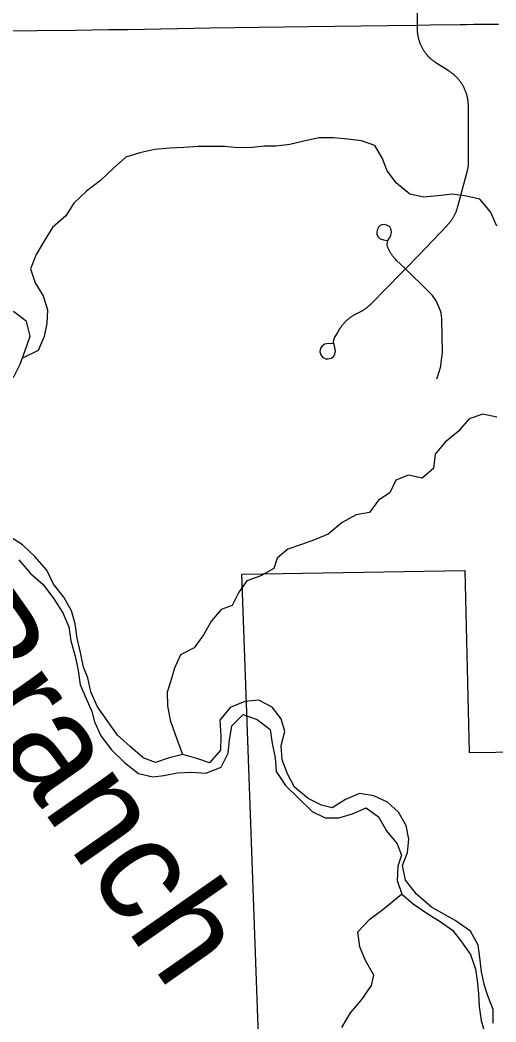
# Model space of a CAD drawing. Extents: x 0 to 34, y 0 to 22.
# Drawn here: x 5.1166 to 5.3343, y 16.3703 to 16.8292 of the extents above; entities that cross this region are included whole.
import ezdxf

# ---------------------------------------------------------------- set-up
doc = ezdxf.new("R2010")
doc.units = 0
for name, color, linetype in [('GM_X_Corporation', 7, 'Continuous'), ('GM_X_County_Road', 7, 'Continuous'), ('GM_X_Major_River', 7, 'Continuous'), ('GM_X_Major_River_Text', 7, 'Continuous'), ('GM_X_Minor_River', 7, 'Continuous'), ('GM_X_Township_Road', 7, 'Continuous')]:
    doc.layers.add(name, color=color, linetype=linetype)

msp = doc.modelspace()

# ---------------------------------------------------------------- linework, layer by layer
at = {"layer": 'GM_X_Corporation'}
msp.add_lwpolyline([(4.70703, 16.39411), (5.06497, 16.39937), (5.06537, 16.33552), (5.22671, 16.33417), (5.21807, 16.57547), (5.32007, 16.57708), (5.32204, 16.49368), (5.57695, 16.49687), (5.57704, 16.48606), (5.53949, 16.48483), (5.5412, 16.42475), (5.57754, 16.42418), (5.57762, 16.41469), (5.54102, 16.41432), (5.54212, 16.35613), (5.57811, 16.35547), (5.58212, 16.29284), (5.51476, 16.23002), (5.49711, 16.21759), (5.47974, 16.2087), (5.47399, 16.20596), (5.49698, 16.1373), (5.71022, 16.14089)], dxfattribs=at)
at = {"layer": 'GM_X_County_Road'}
msp.add_lwpolyline([(5.10061, 16.82403), (5.12433, 16.82433), (5.14192, 16.82453), (5.15707, 16.82476), (5.16608, 16.82486), (5.20361, 16.82562), (5.24837, 16.82622), (5.28476, 16.82663), (5.29845, 16.82689), (5.30423, 16.82697), (5.31792, 16.82715), (5.32074, 16.82719), (5.3243, 16.82724), (5.33076, 16.8273), (5.33547, 16.82734)], dxfattribs=at)
at = {"layer": 'GM_X_Major_River'}
for points in [[(5.11364, 16.66548), (5.11667, 16.67156), (5.11893, 16.67782), (5.1212, 16.68447), (5.11949, 16.69111), (5.11362, 16.69566)], [(5.21941, 16.51716), (5.21279, 16.51431), (5.20806, 16.50861), (5.20844, 16.50121), (5.20826, 16.49476), (5.20334, 16.48906), (5.19747, 16.49095), (5.19103, 16.49284), (5.18479, 16.49132), (5.17854, 16.48922), (5.17286, 16.49131), (5.16699, 16.49643), (5.16111, 16.50173), (5.15638, 16.50837), (5.15202, 16.51463), (5.14898, 16.52146), (5.14765, 16.52791), (5.14556, 16.53285), (5.14423, 16.53949), (5.14271, 16.54613), (5.14176, 16.55258), (5.14005, 16.55865), (5.13664, 16.56491), (5.1319, 16.57079), (5.12886, 16.57724), (5.12337, 16.5835), (5.11769, 16.58881), (5.11181, 16.5926)], [(5.11599, 16.58197), (5.12129, 16.57572), (5.12717, 16.5706), (5.13209, 16.56415), (5.13608, 16.5577), (5.13892, 16.55125), (5.13987, 16.5448), (5.14177, 16.53778), (5.1431, 16.53132), (5.14406, 16.52468), (5.1469, 16.51842), (5.14937, 16.51254), (5.1507, 16.5078), (5.15354, 16.50135), (5.15847, 16.4949), (5.16453, 16.48902), (5.17078, 16.48409), (5.17741, 16.48258), (5.18233, 16.48315), (5.18858, 16.48449), (5.19521, 16.48468), (5.20164, 16.48431), (5.20864, 16.48697), (5.21186, 16.49343), (5.21242, 16.49931), (5.21355, 16.50596), (5.21866, 16.51109), (5.2251, 16.50881), (5.23097, 16.50427), (5.23192, 16.49781), (5.23325, 16.49136), (5.23383, 16.4851), (5.238, 16.47865), (5.24406, 16.47277), (5.25031, 16.4667), (5.25618, 16.46386), (5.26243, 16.46387), (5.26868, 16.46558), (5.27492, 16.46843), (5.2806, 16.46426), (5.28421, 16.45782), (5.28913, 16.45194), (5.29117, 16.44671), (5.28952, 16.44169), (5.28915, 16.43504), (5.29124, 16.42878), (5.29654, 16.42442), (5.30317, 16.41987), (5.30885, 16.41627), (5.31454, 16.41229), (5.31833, 16.40755), (5.32269, 16.40129), (5.32496, 16.39446), (5.32573, 16.38953), (5.3263, 16.38327), (5.32668, 16.37738), (5.32763, 16.37093), (5.32896, 16.36619)], [(5.33313, 16.3698), (5.33312, 16.37606), (5.33065, 16.38232), (5.32914, 16.38706), (5.3278, 16.39332), (5.32704, 16.39978), (5.32628, 16.40547), (5.32268, 16.41192), (5.31567, 16.41685), (5.31074, 16.4195), (5.30487, 16.42291), (5.29805, 16.42879), (5.29294, 16.43524), (5.29156, 16.44191), (5.29387, 16.44795), (5.29443, 16.45403), (5.29329, 16.46029), (5.28969, 16.46636), (5.28476, 16.47091), (5.27851, 16.47394), (5.27189, 16.47488), (5.26545, 16.47222), (5.2594, 16.46842), (5.25447, 16.46955), (5.24841, 16.47259), (5.24216, 16.47789), (5.23894, 16.48396), (5.23647, 16.49042), (5.23609, 16.49687), (5.23779, 16.50332), (5.23608, 16.5092), (5.23191, 16.51451), (5.22585, 16.51774), (5.21941, 16.51716)], [(5.33313, 16.3698), (5.33312, 16.37606), (5.33065, 16.38232), (5.32914, 16.38706), (5.3278, 16.39332), (5.32704, 16.39978), (5.32628, 16.40547), (5.32268, 16.41192), (5.31567, 16.41685), (5.31074, 16.4195), (5.30487, 16.42291), (5.29805, 16.42879), (5.29294, 16.43524), (5.29156, 16.44191), (5.29387, 16.44795), (5.29443, 16.45403), (5.29329, 16.46029), (5.28969, 16.46636), (5.28476, 16.47091), (5.27851, 16.47394), (5.27189, 16.47488), (5.26545, 16.47222), (5.2594, 16.46842), (5.25447, 16.46955), (5.24841, 16.47259), (5.24216, 16.47789), (5.23894, 16.48396), (5.23647, 16.49042), (5.23609, 16.49687), (5.23779, 16.50332), (5.23608, 16.5092), (5.23191, 16.51451), (5.22585, 16.51774), (5.21941, 16.51716)]]:
    msp.add_lwpolyline(points, dxfattribs=at)
at = {"layer": 'GM_X_Minor_River'}
for points in [[(5.33481, 16.73483), (5.33182, 16.7414), (5.32696, 16.74717), (5.32088, 16.74855), (5.31443, 16.74935), (5.30783, 16.74862), (5.30141, 16.7481), (5.29495, 16.74946), (5.28879, 16.75444), (5.2845, 16.76004), (5.28228, 16.76606), (5.27893, 16.77167), (5.27283, 16.77381), (5.26658, 16.77461), (5.25994, 16.77522), (5.25351, 16.77526), (5.24636, 16.77377), (5.23997, 16.7721), (5.23375, 16.77139), (5.22845, 16.77145), (5.22279, 16.77075), (5.21618, 16.7706), (5.21011, 16.77122), (5.19801, 16.77132), (5.19159, 16.77079), (5.18517, 16.77045), (5.17819, 16.76991), (5.17141, 16.76843), (5.16503, 16.76638), (5.15928, 16.76132), (5.15336, 16.75568), (5.14705, 16.75079), (5.14112, 16.74534), (5.13747, 16.73956), (5.13136, 16.73411), (5.12771, 16.72814), (5.12389, 16.72179), (5.12139, 16.71528), (5.12343, 16.70888), (5.12716, 16.70289), (5.12919, 16.69649), (5.12877, 16.69022), (5.12758, 16.68431), (5.1249, 16.6778), (5.11744, 16.67423)], [(5.33474, 16.64736), (5.32828, 16.64872), (5.32209, 16.64649), (5.31712, 16.64069), (5.31118, 16.63581), (5.30658, 16.63039), (5.30578, 16.62373), (5.30059, 16.61943), (5.29432, 16.62081), (5.28851, 16.61839), (5.28581, 16.61264), (5.28059, 16.60929), (5.27656, 16.6037), (5.27034, 16.6026), (5.26399, 16.59904), (5.2575, 16.59377), (5.25132, 16.59116), (5.24532, 16.58893), (5.23912, 16.58689), (5.2343, 16.5828), (5.23271, 16.57802), (5.22674, 16.57465), (5.22036, 16.57242), (5.21669, 16.56721), (5.21362, 16.56107), (5.20856, 16.55924), (5.20414, 16.55402), (5.2005, 16.54767), (5.19629, 16.54169), (5.18994, 16.53851), (5.18724, 16.53238), (5.18549, 16.52607), (5.1839, 16.52129), (5.18405, 16.51503), (5.18533, 16.50861), (5.18736, 16.5024), (5.19096, 16.49286)], [(5.26383, 16.36774), (5.26783, 16.37447), (5.27298, 16.38066), (5.27738, 16.38703), (5.2784, 16.3918), (5.27465, 16.39854), (5.27205, 16.40474), (5.27114, 16.41155), (5.27668, 16.41737), (5.28263, 16.42187), (5.29116, 16.42879)]]:
    msp.add_lwpolyline(points, dxfattribs=at)
at = {"layer": 'GM_X_Township_Road'}
for points in [[(5.29845, 16.82689), (5.29818, 16.84863)], [(5.25986, 16.68084), (5.25789, 16.681), (5.25596, 16.68071), (5.25485, 16.67985), (5.25403, 16.67883), (5.25383, 16.67723), (5.25424, 16.67592), (5.25498, 16.67481), (5.25629, 16.67407), (5.2576, 16.67403), (5.259, 16.67432), (5.26006, 16.67514), (5.2606, 16.67616), (5.26096, 16.67747), (5.26064, 16.67924), (5.26027, 16.68051), (5.26002, 16.68147), (5.26019, 16.68277), (5.26054, 16.6837), (5.26166, 16.68565), (5.26281, 16.68758), (5.26308, 16.688), (5.26326, 16.68828), (5.26345, 16.68856), (5.26364, 16.68883), (5.26384, 16.6891), (5.26404, 16.68936), (5.26424, 16.68963), (5.26446, 16.68988), (5.26467, 16.69014), (5.26489, 16.69039), (5.26511, 16.69064), (5.26534, 16.69088), (5.26557, 16.69112), (5.26581, 16.69135), (5.26605, 16.69158), (5.26629, 16.69181), (5.26654, 16.69203), (5.26679, 16.69225), (5.26705, 16.69246), (5.26731, 16.69267), (5.26757, 16.69288), (5.26784, 16.69307), (5.26811, 16.69327), (5.26838, 16.69346), (5.26866, 16.69365), (5.26894, 16.69383), (5.26922, 16.694), (5.2695, 16.69417), (5.26979, 16.69434), (5.27008, 16.69449), (5.27038, 16.69465), (5.27068, 16.6948), (5.27097, 16.69494), (5.27165, 16.69526), (5.27195, 16.69541), (5.27225, 16.69556), (5.27254, 16.69572), (5.27283, 16.69587), (5.27312, 16.69604), (5.27341, 16.69621), (5.27369, 16.69639), (5.27397, 16.69657), (5.27425, 16.69675), (5.27452, 16.69694), (5.27479, 16.69714), (5.27505, 16.69733), (5.27532, 16.69754), (5.27557, 16.69775), (5.27583, 16.69796), (5.27608, 16.69818), (5.27633, 16.6984), (5.27658, 16.69862), (5.27681, 16.69886), (5.27722, 16.69926), (5.29097, 16.71327), (5.29295, 16.71516), (5.29911, 16.72146), (5.31213, 16.73528), (5.31236, 16.73552), (5.31258, 16.73577), (5.3128, 16.73601), (5.31302, 16.73627), (5.31323, 16.73652), (5.31344, 16.73678), (5.31364, 16.73704), (5.31384, 16.73731), (5.31403, 16.73758), (5.31422, 16.73785), (5.31441, 16.73813), (5.31459, 16.73841), (5.31476, 16.73869), (5.31493, 16.73898), (5.3151, 16.73926), (5.31526, 16.73955), (5.31541, 16.73985), (5.31556, 16.74014), (5.31571, 16.74044), (5.31585, 16.74074), (5.31598, 16.74104), (5.31611, 16.74135), (5.31623, 16.74165), (5.31635, 16.74196), (5.31646, 16.74227), (5.31657, 16.74259), (5.31667, 16.7429), (5.31677, 16.74322), (5.3169, 16.74371), (5.32128, 16.76023), (5.32136, 16.76055), (5.32143, 16.76088), (5.32151, 16.7612), (5.32157, 16.76152), (5.32163, 16.76185), (5.32168, 16.76217), (5.32173, 16.7625), (5.32177, 16.76283), (5.32181, 16.76316), (5.32173, 16.78987), (5.32161, 16.79185), (5.32157, 16.79217), (5.32152, 16.7925), (5.32147, 16.79283), (5.32141, 16.79316), (5.32135, 16.79348), (5.32128, 16.7938), (5.32121, 16.79412), (5.32113, 16.79444), (5.32104, 16.79476), (5.32095, 16.79508), (5.32086, 16.7954), (5.32075, 16.79572), (5.32065, 16.79603), (5.32053, 16.79634), (5.32042, 16.79665), (5.32029, 16.79696), (5.32016, 16.79726), (5.32003, 16.79756), (5.31989, 16.79786), (5.31974, 16.79816), (5.3196, 16.79845), (5.31944, 16.79874), (5.31928, 16.79903), (5.31912, 16.79932), (5.31895, 16.79961), (5.31877, 16.79988), (5.31859, 16.80016), (5.31841, 16.80044), (5.31822, 16.80071), (5.31802, 16.80098), (5.31782, 16.80124), (5.31762, 16.8015), (5.31741, 16.80176), (5.3172, 16.80201), (5.31699, 16.80226), (5.31677, 16.80251), (5.31654, 16.80275), (5.31631, 16.80299), (5.31608, 16.80322), (5.31584, 16.80345), (5.3156, 16.80368), (5.31535, 16.8039), (5.3151, 16.80412), (5.31485, 16.80433), (5.31459, 16.80454), (5.31433, 16.80474), (5.31407, 16.80494), (5.3138, 16.80514), (5.31353, 16.80533), (5.31326, 16.80551), (5.31289, 16.80575), (5.30723, 16.80932), (5.3069, 16.80954), (5.30663, 16.80972), (5.30636, 16.80991), (5.30609, 16.81011), (5.30582, 16.81031), (5.30557, 16.81051), (5.30531, 16.81072), (5.30505, 16.81093), (5.3048, 16.81114), (5.30456, 16.81136), (5.30432, 16.81159), (5.30408, 16.81182), (5.30384, 16.81205), (5.30361, 16.81228), (5.30339, 16.81252), (5.30317, 16.81277), (5.30295, 16.81302), (5.30274, 16.81327), (5.30253, 16.81352), (5.30233, 16.81378), (5.30213, 16.81405), (5.30193, 16.81431), (5.30174, 16.81458), (5.30156, 16.81485), (5.30138, 16.81513), (5.3012, 16.81541), (5.30104, 16.81569), (5.30087, 16.81597), (5.30071, 16.81626), (5.30055, 16.81655), (5.3004, 16.81684), (5.30026, 16.81714), (5.30012, 16.81744), (5.29999, 16.81773), (5.29985, 16.81804), (5.29973, 16.81834), (5.29961, 16.81865), (5.2995, 16.81896), (5.29939, 16.81927), (5.29929, 16.81958), (5.2992, 16.81989), (5.2991, 16.82021), (5.29902, 16.82053), (5.29894, 16.82085), (5.29886, 16.82117), (5.2988, 16.82149), (5.29873, 16.82181), (5.29868, 16.82213), (5.29862, 16.82246), (5.29858, 16.82278), (5.29854, 16.82311), (5.29851, 16.82343), (5.29845, 16.82689)], [(5.30728, 16.66493), (5.30846, 16.66846), (5.30857, 16.66878), (5.30866, 16.66909), (5.30876, 16.66941), (5.30884, 16.66974), (5.30892, 16.67006), (5.309, 16.67038), (5.30907, 16.67071), (5.30913, 16.67103), (5.30919, 16.67136), (5.30924, 16.67169), (5.30929, 16.67202), (5.30933, 16.67235), (5.30982, 16.6769), (5.30952, 16.69215), (5.30938, 16.69394), (5.30922, 16.69491), (5.30891, 16.69592), (5.30824, 16.69786), (5.30703, 16.70058), (5.30526, 16.70308), (5.30337, 16.70505), (5.29295, 16.71516), (5.29071, 16.71732), (5.2889, 16.71911), (5.28857, 16.71944), (5.28834, 16.71968), (5.28811, 16.71993), (5.28789, 16.72018), (5.28768, 16.72043), (5.28747, 16.72068), (5.28726, 16.72094), (5.28706, 16.72121), (5.28686, 16.72147), (5.28667, 16.72174), (5.28648, 16.72202), (5.2863, 16.72229), (5.28612, 16.72258), (5.28594, 16.72286), (5.28577, 16.72315), (5.28561, 16.72343), (5.28545, 16.72373), (5.2853, 16.72402), (5.28515, 16.72432), (5.28501, 16.72462), (5.28487, 16.72492), (5.28473, 16.72523), (5.28458, 16.72654), (5.28485, 16.72801), (5.28507, 16.72849), (5.28533, 16.7289), (5.28581, 16.72951), (5.28632, 16.73069), (5.28659, 16.73189), (5.28635, 16.7333), (5.28575, 16.73444), (5.28467, 16.73513), (5.28334, 16.73547), (5.28213, 16.73541), (5.2813, 16.73504), (5.28059, 16.73437), (5.28008, 16.73347), (5.27982, 16.73223), (5.27985, 16.73099), (5.28052, 16.72985), (5.28142, 16.72904), (5.28254, 16.72864), (5.28291, 16.72855), (5.28462, 16.72817)]]:
    msp.add_lwpolyline(points, dxfattribs=at)

# ---------------------------------------------------------------- texts
at = {"layer": 'GM_X_Major_River_Text'}
msp.add_text('Branch', height=0.047373, rotation=305.0461, dxfattribs=at).set_placement((5.07003, 16.54836))

doc.saveas('drawing.dxf')
